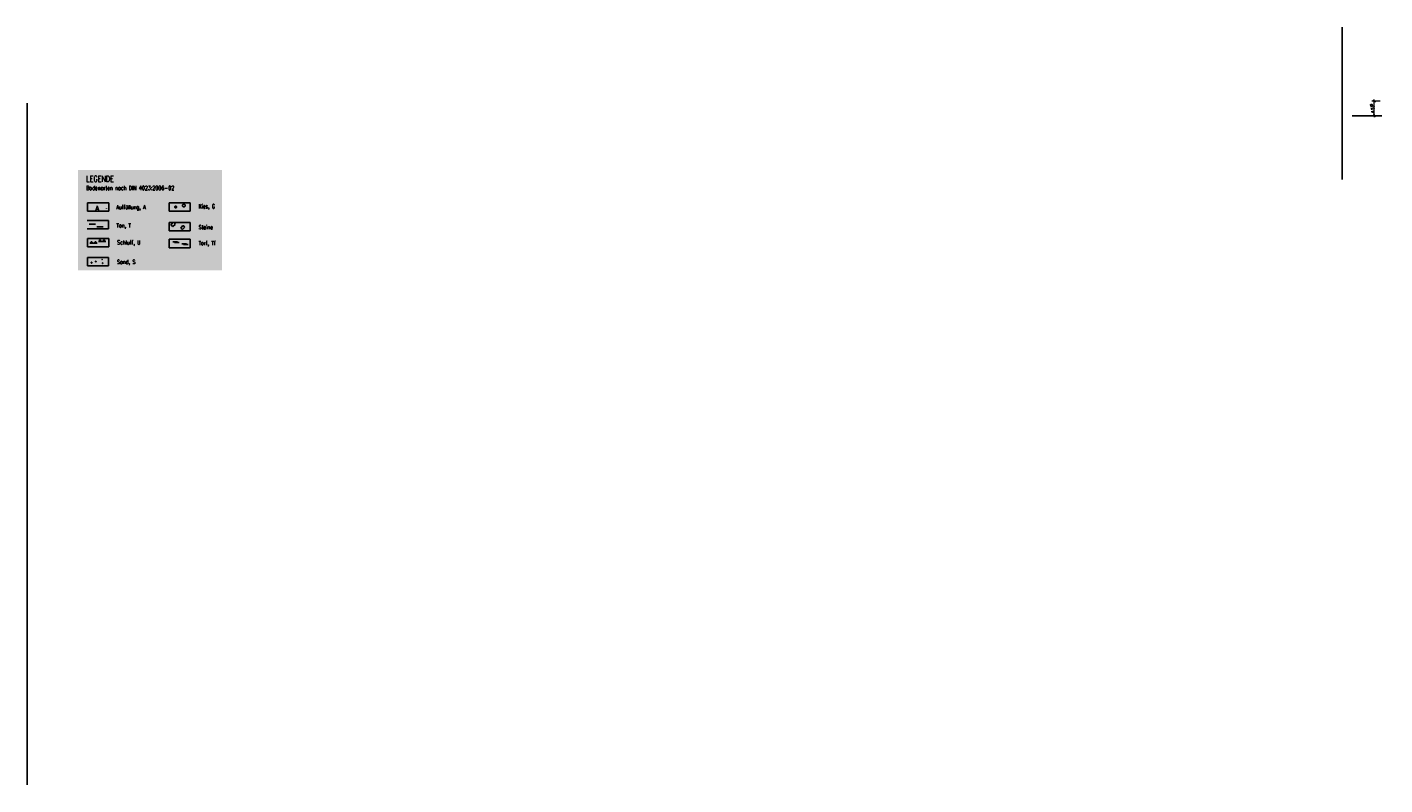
# Model space of a CAD drawing. Header units: metres. Extents: x 3458045 to 3462392, y 5482308 to 5484762.
# Tile 313 of 458: x 3460430 to 3460845, y 5483795 to 5484027. Entities that reach past the tile are written whole.
import ezdxf

# ---------------------------------------------------------------- set-up
doc = ezdxf.new("R2010")
doc.units = ezdxf.units.M
doc.header["$PDMODE"] = 3
doc.header["$PDSIZE"] = 0.1
doc.linetypes.add('AUSGEZOGEN', pattern=[2, 1, 1])
doc.linetypes.add('DURCHGEZOGEN', pattern=[0])
doc.layers.get('0').update_dxf_attribs({"linetype": 'CONTINUOUS'})
doc.layers.get('DEFPOINTS').update_dxf_attribs({"linetype": 'CONTINUOUS'})
for name, color, linetype in [('SP_BAUGRUBE-ANKER', 211, 'AUSGEZOGEN'), ('SP_Legende', 7, 'CONTINUOUS'), ('SP_VERM', 1, 'CONTINUOUS'), ('T__GRAD', 2, 'CONTINUOUS')]:
    doc.layers.add(name, color=color, linetype=linetype)
doc.styles.add('SP_F', font='romans.shx', dxfattribs={"width": 0.7, "bigfont": 'sp_f.shx'})
doc.styles.get("Standard").update_dxf_attribs({"font": 'txt.shx'})
doc.dimstyles.new('SOFI35$0', dxfattribs={"dimtxt": 3.5, "dimasz": 0.35, "dimexe": 0.9, "dimexo": 0.625, "dimgap": 0.945, "dimtad": 1, "dimdec": 3, "dimrnd": 0.001, "dimzin": 1, "dimdsep": 46, "dimtxsty": 'SP_F', "dimblk1": 'SOF_BEMSTR1', "dimblk2": 'SOF_BEMSTR2', "dimsah": 1, "dimcen": 3.5, "dimse1": 1, "dimse2": 1, "dimclrd": 1, "dimclre": 1, "dimclrt": 2, "dimaunit": 2, "dimazin": 0, "dimtfac": 1, "dimtdec": 3, "dimtmove": 0, "dimatfit": 3, "dimfxl": 1, "dimtolj": 1, "dimtzin": 0, "dimlwd": 0, "dimlwe": 0, "dimarcsym": 0})

# ---------------------------------------------------------------- blocks, each defined once
blk = doc.blocks.new('SOF_BEMSTR1')
at = {"color": 0, "linetype": 'ByBlock', "lineweight": -2}
for p, q in [((0, 20), (0, -8.5)), ((-5, 0), (5, 0)), ((3.535, 3.535), (-3.535, -3.535))]:
    blk.add_line(p, q, dxfattribs=at)
blk = doc.blocks.new('SOF_BEMSTR2')
at = {"color": 0, "linetype": 'ByBlock', "lineweight": -2}
for p, q in [((-5, 0), (5, 0)), ((3.535, 3.535), (-3.535, -3.535)), ((0, -20), (0, 8.5))]:
    blk.add_line(p, q, dxfattribs=at)
blk = doc.blocks.new('*D24')
at = {"layer": 'DEFPOINTS', "color": 0, "linetype": 'AUSGEZOGEN', "transparency": 16777216}
for p in [(3460842.1, 5484004.32), (3460845.31, 5484004.32), (3460845.31, 5483999.79)]:
    blk.add_point(p, dxfattribs=at)
at = {"layer": 'SP_VERM', "color": 1, "linetype": 'AUSGEZOGEN', "lineweight": 0, "transparency": 16777216}
blk.add_line((3460842.1, 5483999.87), (3460842.1, 5484004.23), dxfattribs=at)
at = {"layer": 'SP_VERM', "color": 1, "linetype": 'AUSGEZOGEN', "lineweight": 0, "transparency": 16777216, "xscale": 0.08750000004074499, "yscale": 0.08750000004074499, "zscale": 0.08750000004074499}
for name, p, rotation in [('SOF_BEMSTR2', (3460842.1, 5484004.32), 90), ('SOF_BEMSTR1', (3460842.1, 5483999.79), 270)]:
    blk.add_blockref(name, p, dxfattribs=dict(at, rotation=rotation))
at = {"layer": 'SP_VERM', "color": 2, "linetype": 'AUSGEZOGEN', "transparency": 16777216, "insert": (3460841.43, 5484002.05), "char_height": 0.875, "attachment_point": 5, "rotation": 90, "style": 'SP_F'}
blk.add_mtext('\\A1;\\A1;4.53{\\H.7x;\\S5^ ;}', dxfattribs=at)

msp = doc.modelspace()

# ---------------------------------------------------------------- hatches: boundary and pattern name
at = {"layer": 'SP_Legende'}
h = msp.add_hatch(color=254, dxfattribs=at)
h.dxf.hatch_style = 1
h.paths.add_polyline_path([(3460489.9442, 5483983.2711), (3460445.9124, 5483983.2711), (3460445.9124, 5483952.5981), (3460489.9442, 5483952.5981)])

# ---------------------------------------------------------------- linework, layer by layer
at = {"layer": 'SP_BAUGRUBE-ANKER', "color": 1}
msp.add_line((3460430.4232, 5484003.7001), (3460430.4232, 5483795.4497), dxfattribs=at)
at = {"layer": 'SP_Legende', "linetype": 'DURCHGEZOGEN'}
for points in [[(3460448.8228, 5483973.2597), (3460455.3915, 5483973.2597)], [(3460448.8228, 5483970.6377), (3460448.8228, 5483973.2597)], [(3460455.3915, 5483970.6377), (3460448.8228, 5483970.6377)], [(3460448.8228, 5483970.6377), (3460455.3915, 5483970.6377)], [(3460454.7167, 5483971.6105), (3460454.7167, 5483971.4507)], [(3460455.3915, 5483973.2597), (3460455.3915, 5483970.6377)], [(3460473.7738, 5483973.2337), (3460480.2638, 5483973.2337)], [(3460473.7738, 5483970.6377), (3460473.7738, 5483973.2337)], [(3460473.7738, 5483970.6377), (3460480.2638, 5483970.6377)], [(3460475.5045, 5483972.0844), (3460475.6532, 5483972.2331)], [(3460475.5045, 5483971.787), (3460475.5045, 5483972.0844)], [(3460475.6532, 5483971.6382), (3460475.5045, 5483971.787)], [(3460475.6532, 5483972.2331), (3460475.9507, 5483972.2331)], [(3460475.9507, 5483971.6382), (3460475.6532, 5483971.6382)], [(3460475.9507, 5483972.2331), (3460476.0994, 5483972.0844)], [(3460476.0994, 5483971.787), (3460475.9507, 5483971.6382)], [(3460476.0994, 5483972.0844), (3460476.0994, 5483971.787)], [(3460478.0599, 5483972.8281), (3460477.8571, 5483972.6252)], [(3460477.8571, 5483972.6252), (3460477.8571, 5483972.2196)], [(3460477.8571, 5483972.2196), (3460478.0599, 5483972.0168)], [(3460478.4656, 5483972.8281), (3460478.0599, 5483972.8281)], [(3460478.0599, 5483972.0168), (3460478.4656, 5483972.0168)], [(3460478.6684, 5483972.6252), (3460478.4656, 5483972.8281)], [(3460478.4656, 5483972.0168), (3460478.6684, 5483972.2196)], [(3460478.6684, 5483972.2196), (3460478.6684, 5483972.6252)], [(3460480.2638, 5483973.2337), (3460480.2638, 5483970.6377)], [(3460448.7572, 5483967.8214), (3460455.2472, 5483967.8214)], [(3460449.4062, 5483966.6857), (3460451.3532, 5483966.6857)], [(3460455.2607, 5483967.8214), (3460455.2607, 5483965.2254)], [(3460473.7847, 5483967.2289), (3460480.2747, 5483967.2289)], [(3460473.7847, 5483964.6383), (3460473.7847, 5483967.2289)], [(3460474.3649, 5483966.4194), (3460474.9181, 5483967.1885)], [(3460474.9181, 5483965.9741), (3460474.3649, 5483966.4194)], [(3460474.9181, 5483967.1885), (3460475.4578, 5483967.1885)], [(3460475.6872, 5483966.6352), (3460474.9181, 5483965.9741)], [(3460475.4578, 5483967.1885), (3460475.6872, 5483966.6352)], [(3460480.2747, 5483967.2289), (3460480.2747, 5483964.6383)], [(3460448.7572, 5483965.2254), (3460455.2607, 5483965.2254)], [(3460455.2607, 5483965.2254), (3460448.7572, 5483965.2254)], [(3460448.8499, 5483962.3492), (3460455.3399, 5483962.3492)], [(3460448.8499, 5483959.7532), (3460448.8499, 5483962.3492)], [(3460451.6777, 5483965.8744), (3460453.6382, 5483965.8744)], [(3460455.3399, 5483962.3492), (3460455.3399, 5483959.7532)], [(3460480.2747, 5483964.6383), (3460473.7847, 5483964.6383)], [(3460473.7847, 5483964.6383), (3460480.2747, 5483964.6383)], [(3460477.3468, 5483965.4479), (3460477.846, 5483966.1495)], [(3460477.846, 5483965.0431), (3460477.3468, 5483965.4479)], [(3460477.846, 5483966.1495), (3460478.3453, 5483966.1495)], [(3460478.5476, 5483965.6503), (3460477.846, 5483965.0431)], [(3460478.3453, 5483966.1495), (3460478.5476, 5483965.6503)], [(3460448.8499, 5483959.7532), (3460455.3399, 5483959.7532)], [(3460451.838, 5483960.9025), (3460449.58, 5483960.9025)], [(3460450.0397, 5483961.3487), (3460449.8774, 5483961.1999)], [(3460449.8774, 5483961.1999), (3460449.8774, 5483961.0512)], [(3460450.3372, 5483961.1999), (3460449.8774, 5483961.1999)], [(3460449.8774, 5483961.0512), (3460450.0397, 5483960.9025)], [(3460450.3372, 5483961.0512), (3460449.8774, 5483961.0512)], [(3460450.1884, 5483961.3487), (3460450.0397, 5483961.3487)], [(3460450.0397, 5483960.9025), (3460450.0397, 5483961.3487)], [(3460450.3372, 5483961.1999), (3460450.1884, 5483961.3487)], [(3460450.1884, 5483960.9025), (3460450.1884, 5483961.3487)], [(3460450.1884, 5483960.9025), (3460450.3372, 5483961.0512)], [(3460450.3372, 5483961.0512), (3460450.3372, 5483961.1999)], [(3460451.2295, 5483961.3487), (3460451.0808, 5483961.1999)], [(3460451.0808, 5483961.1999), (3460451.0808, 5483961.0512)], [(3460451.527, 5483961.1999), (3460451.0808, 5483961.1999)], [(3460451.0808, 5483961.0512), (3460451.2295, 5483960.9025)], [(3460451.527, 5483961.0512), (3460451.0808, 5483961.0512)], [(3460451.3783, 5483961.3487), (3460451.2295, 5483961.3487)], [(3460451.2295, 5483960.9025), (3460451.2295, 5483961.3487)], [(3460451.527, 5483961.1999), (3460451.3783, 5483961.3487)], [(3460451.3783, 5483960.9025), (3460451.3783, 5483961.3487)], [(3460451.3783, 5483960.9025), (3460451.527, 5483961.0512)], [(3460451.527, 5483961.0512), (3460451.527, 5483961.1999)], [(3460454.434, 5483961.3892), (3460452.176, 5483961.3892)], [(3460452.6357, 5483961.8354), (3460452.4734, 5483961.6867)], [(3460452.4734, 5483961.6867), (3460452.4734, 5483961.538)], [(3460452.9332, 5483961.6867), (3460452.4734, 5483961.6867)], [(3460452.4734, 5483961.538), (3460452.6357, 5483961.3892)], [(3460452.9332, 5483961.538), (3460452.4734, 5483961.538)], [(3460452.7844, 5483961.8354), (3460452.6357, 5483961.8354)], [(3460452.6357, 5483961.3892), (3460452.6357, 5483961.8354)], [(3460452.9332, 5483961.6867), (3460452.7844, 5483961.8354)], [(3460452.7844, 5483961.3892), (3460452.7844, 5483961.8354)], [(3460452.7844, 5483961.3892), (3460452.9332, 5483961.538)], [(3460452.9332, 5483961.538), (3460452.9332, 5483961.6867)], [(3460453.8255, 5483961.8354), (3460453.6768, 5483961.6867)], [(3460453.6768, 5483961.6867), (3460453.6768, 5483961.538)], [(3460454.123, 5483961.6867), (3460453.6768, 5483961.6867)], [(3460453.6768, 5483961.538), (3460453.8255, 5483961.3892)], [(3460454.123, 5483961.538), (3460453.6768, 5483961.538)], [(3460453.9743, 5483961.8354), (3460453.8255, 5483961.8354)], [(3460453.8255, 5483961.3892), (3460453.8255, 5483961.8354)], [(3460454.123, 5483961.6867), (3460453.9743, 5483961.8354)], [(3460453.9743, 5483961.3892), (3460453.9743, 5483961.8354)], [(3460453.9743, 5483961.3892), (3460454.123, 5483961.538)], [(3460454.123, 5483961.538), (3460454.123, 5483961.6867)], [(3460473.7847, 5483962.1051), (3460480.2747, 5483962.1051)], [(3460473.7847, 5483959.5145), (3460473.7847, 5483962.1051)], [(3460473.7847, 5483959.5145), (3460480.2747, 5483959.5145)], [(3460476.3888, 5483961.2955), (3460474.9181, 5483961.2955)], [(3460475.4173, 5483961.1336), (3460476.8746, 5483961.1336)], [(3460479.1413, 5483960.6479), (3460477.6841, 5483960.6479)], [(3460478.1699, 5483960.486), (3460479.6271, 5483960.486)], [(3460480.2747, 5483962.1051), (3460480.2747, 5483959.5145)], [(3460448.8228, 5483956.5654), (3460455.3263, 5483956.5654)], [(3460448.8228, 5483953.9694), (3460448.8228, 5483956.5654)], [(3460448.8228, 5483953.9694), (3460455.3263, 5483953.9694)], [(3460455.3263, 5483953.9694), (3460448.8228, 5483953.9694)], [(3460449.9856, 5483954.997), (3460450.0397, 5483955.0511)], [(3460449.9856, 5483954.8889), (3460449.9856, 5483954.997)], [(3460450.0397, 5483954.8348), (3460449.9856, 5483954.8889)], [(3460450.0397, 5483955.0511), (3460450.1479, 5483955.0511)], [(3460450.1479, 5483954.8348), (3460450.0397, 5483954.8348)], [(3460450.1479, 5483955.0511), (3460450.2019, 5483954.997)], [(3460450.2019, 5483954.8889), (3460450.1479, 5483954.8348)], [(3460450.2019, 5483954.997), (3460450.2019, 5483954.8889)], [(3460451.2836, 5483955.3215), (3460451.3377, 5483955.3756)], [(3460451.2836, 5483955.2134), (3460451.2836, 5483955.3215)], [(3460451.3377, 5483955.1593), (3460451.2836, 5483955.2134)], [(3460451.3377, 5483955.3756), (3460451.4459, 5483955.3756)], [(3460451.4459, 5483955.1593), (3460451.3377, 5483955.1593)], [(3460451.4459, 5483955.3756), (3460451.4999, 5483955.3215)], [(3460451.4999, 5483955.2134), (3460451.4459, 5483955.1593)], [(3460451.4999, 5483955.3215), (3460451.4999, 5483955.2134)], [(3460453.2847, 5483955.957), (3460453.3117, 5483955.984)], [(3460453.2847, 5483955.8759), (3460453.2847, 5483955.957)], [(3460453.3117, 5483955.8488), (3460453.2847, 5483955.8759)], [(3460453.3117, 5483955.984), (3460453.3793, 5483955.984)], [(3460453.3793, 5483955.8488), (3460453.3117, 5483955.8488)], [(3460453.3793, 5483955.984), (3460453.4199, 5483955.957)], [(3460453.4199, 5483955.8759), (3460453.3793, 5483955.8488)], [(3460453.4199, 5483955.957), (3460453.4199, 5483955.8759)], [(3460453.4469, 5483954.8212), (3460453.474, 5483954.8483)], [(3460453.4469, 5483954.7401), (3460453.4469, 5483954.8212)], [(3460453.474, 5483954.7131), (3460453.4469, 5483954.7401)], [(3460453.474, 5483954.8483), (3460453.5416, 5483954.8483)], [(3460453.5416, 5483954.7131), (3460453.474, 5483954.7131)], [(3460453.5416, 5483954.8483), (3460453.5822, 5483954.8212)], [(3460453.5822, 5483954.7401), (3460453.5416, 5483954.7131)], [(3460453.5822, 5483954.8212), (3460453.5822, 5483954.7401)], [(3460455.3263, 5483956.5654), (3460455.3263, 5483953.9694)]]:
    msp.add_lwpolyline(points, dxfattribs=at)
at = {"layer": 'SP_Legende', "color": 206, "linetype": 'DURCHGEZOGEN'}
msp.add_lwpolyline([(3460448.7572, 5483967.8214), (3460455.2607, 5483967.8214)], dxfattribs=at)
at = {"layer": 'SP_Legende', "color": 62, "linetype": 'DURCHGEZOGEN'}
for points in [[(3460448.8499, 5483959.7532), (3460455.3399, 5483959.7532)], [(3460455.3399, 5483959.7532), (3460448.8499, 5483959.7532)]]:
    msp.add_lwpolyline(points, dxfattribs=at)
at = {"layer": 'SP_Legende', "color": 14, "linetype": 'DURCHGEZOGEN'}
for points in [[(3460480.2747, 5483959.5145), (3460473.7847, 5483959.5145)], [(3460473.7847, 5483959.5145), (3460480.2747, 5483959.5145)]]:
    msp.add_lwpolyline(points, dxfattribs=at)
at = {"layer": 'SP_Legende', "color": 255}
msp.add_solid([(3460448.8228, 5483973.2597), (3460448.8228, 5483970.6377), (3460455.3915, 5483973.2597), (3460455.3915, 5483970.6377)], dxfattribs=at)
at = {"layer": 'SP_Legende', "color": 50}
for points in [[(3460473.7738, 5483973.2337), (3460473.7738, 5483970.6377), (3460480.2638, 5483973.2337), (3460480.2638, 5483970.6377)], [(3460473.7847, 5483967.2289), (3460473.7847, 5483964.6383), (3460480.2747, 5483967.2289), (3460480.2747, 5483964.6383)]]:
    msp.add_solid(points, dxfattribs=at)
at = {"layer": 'SP_Legende', "color": 206}
msp.add_solid([(3460448.7572, 5483967.8214), (3460448.7572, 5483965.2254), (3460455.2607, 5483967.8214), (3460455.2607, 5483965.2254)], dxfattribs=at)
at = {"layer": 'SP_Legende', "color": 62}
msp.add_solid([(3460448.8499, 5483962.3492), (3460448.8499, 5483959.7532), (3460455.3399, 5483962.3492), (3460455.3399, 5483959.7532)], dxfattribs=at)
at = {"layer": 'SP_Legende', "color": 14}
msp.add_solid([(3460473.7847, 5483962.1051), (3460473.7847, 5483959.5145), (3460480.2747, 5483962.1051), (3460480.2747, 5483959.5145)], dxfattribs=at)
at = {"layer": 'SP_Legende', "color": 30}
msp.add_solid([(3460448.8228, 5483956.5654), (3460448.8228, 5483953.9694), (3460455.3263, 5483956.5654), (3460455.3263, 5483953.9694)], dxfattribs=at)
at = {"layer": 'T__GRAD'}
for p, q in [((3460832.255, 5483980.3653), (3460832.255, 5484026.8718)), ((3460844.3515, 5483999.7871), (3460835.3679, 5483999.7871))]:
    msp.add_line(p, q, dxfattribs=at)

# ---------------------------------------------------------------- texts
at = {"layer": 'SP_Legende', "color": 7, "linetype": 'Continuous', "lineweight": 0, "style": 'SP_F', "width": 0.7}
for s, height, p in [('LEGENDE', 1.75, (3460448.466, 5483979.6812)), ('Bodenarten nach DIN 4023:2006-02', 1.25, (3460448.466, 5483977.1308))]:
    msp.add_text(s, height=height, dxfattribs=at).set_placement(p)
at = {"layer": 'SP_Legende'}
msp.add_text('A', height=1.4763, dxfattribs=at).set_placement((3460451.238, 5483970.7795))
at = {"layer": 'SP_Legende', "color": 7, "lineweight": 13, "style": 'SP_F', "width": 0.7}
for s, p in [('Auffüllung, A', (3460457.6317, 5483971.2809)), ('Kies, G', (3460482.7684, 5483971.5236)), ('Ton, T', (3460457.7145, 5483965.6879)), ('Steine', (3460482.8135, 5483965.1482)), ('Schluff, U', (3460457.92, 5483960.4857)), ('Torf, Tf', (3460482.7975, 5483960.3016)), ('Sand, S', (3460457.8709, 5483954.5538))]:
    msp.add_text(s, height=1.25, dxfattribs=at).set_placement(p)

# ---------------------------------------------------------------- dimensions: what is measured, and where the dimension line sits
at = {"layer": 'SP_VERM', "linetype": 'AUSGEZOGEN'}
dim = msp.add_linear_dim(base=(3460842.1021, 5484004.3222), p1=(3460845.3128, 5483999.7871), p2=(3460845.3128, 5484004.3222), angle=90, text='\\A1;4.53{\\H.7x;\\S5^ ;}', dimstyle='SOFI35$0', dxfattribs=at)
dim.commit()
dim.dimension.update_dxf_attribs({"geometry": '*D24', "text_midpoint": (3460841.4284, 5484002.0547)})

doc.saveas('drawing.dxf')
